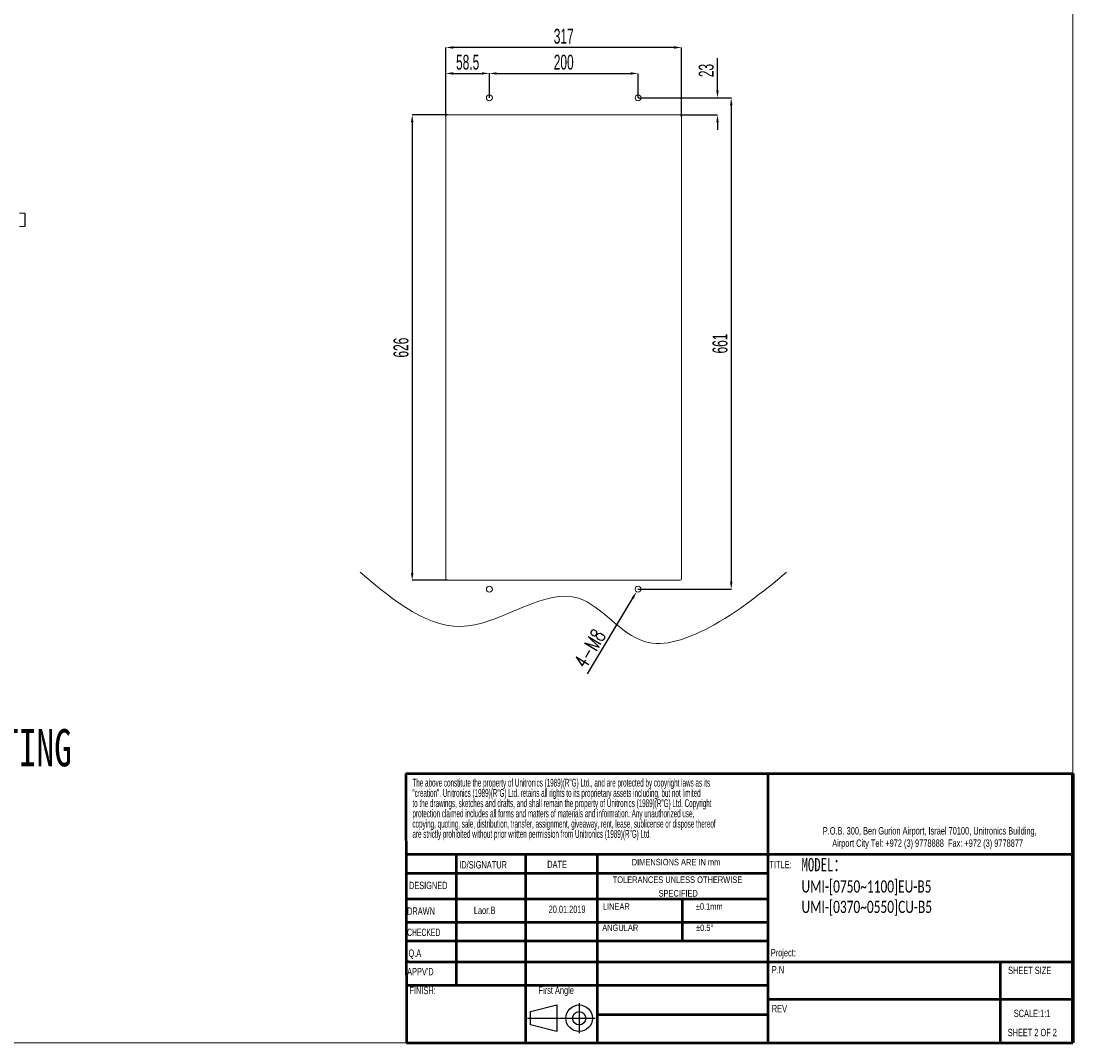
# Model space of a CAD drawing. Header units: millimetres. Extents: x -473 to 23648, y -382 to 1866.
# Tile 591 of 607: x 22225 to 23648, y -382 to 992. Entities that reach past the tile are written whole.
import ezdxf

# ---------------------------------------------------------------- set-up
doc = ezdxf.new("R2010")
doc.units = ezdxf.units.MM
doc.header["$LTSCALE"] = 80
doc.header["$PDMODE"] = 3
doc.header["$PDSIZE"] = 0.3
doc.layers.get('0').update_dxf_attribs({"linetype": 'CONTINUOUS'})
doc.layers.get('DEFPOINTS').update_dxf_attribs({"linetype": 'CONTINUOUS'})
doc.layers.add('SLD-0', color=7, linetype='CONTINUOUS')
doc.styles.add('SLDTEXTSTYLE0', font='TXT', dxfattribs={"width": 0.75})
doc.styles.add('SLDTEXTSTYLE1', font='TXT', dxfattribs={"width": 0.686449})
doc.styles.add('SLDTEXTSTYLE2', font='TXT', dxfattribs={"width": 0.6875})
doc.styles.add('SLDTEXTSTYLE3', font='TXT', dxfattribs={"width": 0.482098})
doc.styles.add('SLDTEXTSTYLE4', font='TXT', dxfattribs={"width": 0.551421})
doc.styles.get("Standard").update_dxf_attribs({"font": 'technic_.ttf', "width": 0.7})
doc.dimstyles.get("Standard").update_dxf_attribs({"dimtxt": 3, "dimasz": 3, "dimexe": 0.18, "dimexo": 0.0625, "dimgap": 0.09, "dimtad": 1, "dimdsep": 46, "dimtxsty": 'STANDARD', "dimcen": 0.09, "dimadec": 0, "dimazin": 0, "dimtol": 1, "dimtp": 0.01, "dimtm": 0.01, "dimtfac": 1, "dimtofl": 0, "dimtmove": 0, "dimatfit": 3, "dimfxl": 1, "dimtolj": 1, "dimarcsym": 0})

# ---------------------------------------------------------------- blocks, each defined once
blk = doc.blocks.new('*D133')
at = {"color": 0, "lineweight": -2, "transparency": 16777216}
for p, q in [((23054.7, 888.7), (23180.1, 888.7)), ((23179.9, 878.7), (23179.9, 237.7)), ((23054.7, 227.7), (23180.1, 227.7))]:
    blk.add_line(p, q, dxfattribs=at)
at = {"color": 0, "lineweight": 0, "transparency": 16777216}
for points in [[(23181.6, 878.7), (23178.3, 878.7), (23179.9, 888.7)], [(23178.3, 237.7), (23181.6, 237.7), (23179.9, 227.7)]]:
    blk.add_solid(points, dxfattribs=at)
at = {"layer": 'DEFPOINTS', "color": 0, "lineweight": 0, "transparency": 16777216}
for p in [(23054.6, 888.7), (23054.6, 227.7), (23179.9, 227.7)]:
    blk.add_point(p, dxfattribs=at)
at = {"color": 0, "lineweight": 0, "transparency": 16777216, "insert": (23164.9, 558.2), "char_height": 20, "attachment_point": 5, "rotation": 90}
blk.add_mtext('\\A1;661', dxfattribs=at)
blk = doc.blocks.new('*D134')
at = {"color": 0, "lineweight": -2, "transparency": 16777216}
for p, q in [((22798.1, 865.7), (22750.6, 865.7)), ((22750.8, 855.7), (22750.8, 249.7)), ((22798.1, 239.7), (22750.6, 239.7))]:
    blk.add_line(p, q, dxfattribs=at)
at = {"color": 0, "lineweight": 0, "transparency": 16777216}
for points in [[(22752.5, 855.7), (22749.1, 855.7), (22750.8, 865.7)], [(22749.1, 249.7), (22752.5, 249.7), (22750.8, 239.7)]]:
    blk.add_solid(points, dxfattribs=at)
at = {"layer": 'DEFPOINTS', "color": 0, "lineweight": 0, "transparency": 16777216}
for p in [(22798.1, 865.7), (22750.8, 239.7), (22798.1, 239.7)]:
    blk.add_point(p, dxfattribs=at)
at = {"color": 0, "lineweight": 0, "transparency": 16777216, "insert": (22735.8, 552.7), "char_height": 20, "attachment_point": 5, "rotation": 90}
blk.add_mtext('\\A1;626', dxfattribs=at)
blk = doc.blocks.new('*D135')
at = {"color": 0, "lineweight": -2, "transparency": 16777216}
for p, q in [((23054.5, 227.7), (23054.7, 227.7)), ((23054.6, 227.7), (23054.6, 227.8)), ((22986.8, 114), (23047.5, 215.7))]:
    blk.add_line(p, q, dxfattribs=at)
at = {"color": 0, "lineweight": 0, "transparency": 16777216}
blk.add_solid([(23046, 216.6), (23048.9, 214.9), (23052.6, 224.3)], dxfattribs=at)
at = {"layer": 'DEFPOINTS', "color": 0, "lineweight": 0, "transparency": 16777216}
for p in [(23056.7, 231.2), (23052.6, 224.3)]:
    blk.add_point(p, dxfattribs=at)
at = {"color": 0, "lineweight": 0, "transparency": 16777216, "insert": (22989.6, 148), "char_height": 20, "attachment_point": 5, "rotation": 59.1857}
blk.add_mtext('\\A1;{\\Ftxt,gbcbig|c134;4-M8}', dxfattribs=at)
blk = doc.blocks.new('*D148')
at = {"color": 0, "lineweight": -2, "transparency": 16777216}
for p, q in [((23161.4, 898.7), (23161.4, 942.1)), ((23054.7, 888.7), (23161.6, 888.7)), ((23111.2, 865.7), (23161.6, 865.7)), ((23161.4, 855.7), (23161.4, 845.7))]:
    blk.add_line(p, q, dxfattribs=at)
at = {"color": 0, "lineweight": 0, "transparency": 16777216}
for points in [[(23159.8, 898.7), (23163.1, 898.7), (23161.4, 888.7)], [(23163.1, 855.7), (23159.8, 855.7), (23161.4, 865.7)]]:
    blk.add_solid(points, dxfattribs=at)
at = {"layer": 'DEFPOINTS', "color": 0, "lineweight": 0, "transparency": 16777216}
for p in [(23054.6, 888.7), (23111.1, 865.7), (23161.4, 865.7)]:
    blk.add_point(p, dxfattribs=at)
at = {"color": 0, "lineweight": 0, "transparency": 16777216, "insert": (23146.4, 925.4), "char_height": 20, "attachment_point": 5, "rotation": 90}
blk.add_mtext('\\A1;23', dxfattribs=at)
blk = doc.blocks.new('*D149')
at = {"color": 0, "lineweight": -2, "transparency": 16777216}
for p, q in [((22796.1, 863.8), (22796.1, 921.7)), ((22806.1, 921.5), (22844.6, 921.5)), ((22854.6, 888.8), (22854.6, 921.7))]:
    blk.add_line(p, q, dxfattribs=at)
at = {"color": 0, "lineweight": 0, "transparency": 16777216}
for points in [[(22806.1, 923.2), (22806.1, 919.9), (22796.1, 921.5)], [(22844.6, 919.9), (22844.6, 923.2), (22854.6, 921.5)]]:
    blk.add_solid(points, dxfattribs=at)
at = {"layer": 'DEFPOINTS', "color": 0, "lineweight": 0, "transparency": 16777216}
for p in [(22854.6, 921.5), (22854.6, 888.7), (22796.1, 863.7)]:
    blk.add_point(p, dxfattribs=at)
at = {"color": 0, "lineweight": 0, "transparency": 16777216, "insert": (22825.4, 936.5), "char_height": 20, "attachment_point": 5}
blk.add_mtext('\\A1;58.5', dxfattribs=at)
blk = doc.blocks.new('*D150')
at = {"color": 0, "lineweight": -2, "transparency": 16777216}
for p, q in [((22854.6, 888.8), (22854.6, 921.6)), ((22864.6, 921.5), (23044.6, 921.5)), ((23054.6, 888.8), (23054.6, 921.6))]:
    blk.add_line(p, q, dxfattribs=at)
at = {"color": 0, "lineweight": 0, "transparency": 16777216}
for points in [[(22864.6, 923.1), (22864.6, 919.8), (22854.6, 921.5)], [(23044.6, 919.8), (23044.6, 923.1), (23054.6, 921.5)]]:
    blk.add_solid(points, dxfattribs=at)
at = {"layer": 'DEFPOINTS', "color": 0, "lineweight": 0, "transparency": 16777216}
for p in [(23054.6, 921.5), (22854.6, 888.7), (23054.6, 888.7)]:
    blk.add_point(p, dxfattribs=at)
at = {"color": 0, "lineweight": 0, "transparency": 16777216, "insert": (22954.6, 936.5), "char_height": 20, "attachment_point": 5}
blk.add_mtext('\\A1;200', dxfattribs=at)
blk = doc.blocks.new('*D151')
at = {"color": 0, "lineweight": -2, "transparency": 16777216}
for p, q in [((22796.1, 863.8), (22796.1, 956.6)), ((23103.1, 956.4), (22806.1, 956.4)), ((23113.1, 863.8), (23113.1, 956.6))]:
    blk.add_line(p, q, dxfattribs=at)
at = {"color": 0, "lineweight": 0, "transparency": 16777216}
for points in [[(22806.1, 958.1), (22806.1, 954.8), (22796.1, 956.4)], [(23103.1, 954.8), (23103.1, 958.1), (23113.1, 956.4)]]:
    blk.add_solid(points, dxfattribs=at)
at = {"layer": 'DEFPOINTS', "color": 0, "lineweight": 0, "transparency": 16777216}
for p in [(22796.1, 956.4), (22796.1, 863.7), (23113.1, 863.7)]:
    blk.add_point(p, dxfattribs=at)
at = {"color": 0, "lineweight": 0, "transparency": 16777216, "insert": (22954.6, 971.4), "char_height": 20, "attachment_point": 5}
blk.add_mtext('\\A1;317', dxfattribs=at)
blk = doc.blocks.new('Block1')
at = {"layer": 'SLD-0'}
for p, q in [((294.62, 17.06), (300.62, 18.56)), ((294.62, 14.06), (294.62, 17.06)), ((300.62, 18.56), (300.62, 12.56)), ((305.62, 18.94), (305.62, 12.19)), ((293.98, 15.56), (309.24, 15.56)), ((300.62, 12.56), (294.62, 14.06))]:
    blk.add_line(p, q, dxfattribs=at)
for radius in [3, 1.5]:
    blk.add_circle((305.62, 15.56), radius, dxfattribs=at)
blk = doc.blocks.new('SW_NOTE_0')
at = {"layer": 'SLD-0', "color": 0, "char_height": 1.5875, "attachment_point": 1, "style": 'SLDTEXTSTYLE3'}
for s, insert in [('The above constitute the property of Unitronics (1989)(R"G) Ltd., and are protected by copyright laws as its', (0, 2.05)), ('"creation". Unitronics (1989)(R"G) Ltd. retains all rights to its proprietary assets including, but not limited', (0, -0.04)), ('to the drawings, sketches and drafts, and shall remain the property of Unitronics (1989)(R"G) Ltd. Copyright', (0, -2.12)), ('protection claimed includes all forms and matters of materials and information. Any unauthorized use,', (0, -4.2)), ('copying, quoting, sale, distribution, transfer, assignment, giveaway, rent, lease, sublicense or dispose thereof', (0, -6.29)), ('are strictly prohibited without prior written permission from Unitronics (1989)(R"G) Ltd.', (0, -8.37))]:
    blk.add_mtext(s, dxfattribs=dict(at, insert=insert))
blk = doc.blocks.new('SW_NOTE_1')
at = {"layer": 'SLD-0', "color": 0, "attachment_point": 2, "style": 'SLDTEXTSTYLE0'}
for s, insert, char_height in [('TOLERANCES UNLESS OTHERWISE', (13.54, 1.71), 1.3229), ('SPECIFIED', (13.69, -1.06), 1.323)]:
    blk.add_mtext(s, dxfattribs=dict(at, insert=insert, char_height=char_height))
blk = doc.blocks.new('SW_NOTE_2')
at = {"color": 0, "linetype": 'Continuous', "lineweight": 0, "char_height": 1.5, "attachment_point": 2, "style": 'SLDTEXTSTYLE0'}
for s, insert in [('P.O.B. 300, Ben Gurion Airport, Israel 70100, Unitronics Building,', (29.41, 1.93)), ('Airport City Tel: +972 (3) 9778888  Fax: +972 (3) 9778877', (28.99, -0.57))]:
    blk.add_mtext(s, dxfattribs=dict(at, insert=insert))

msp = doc.modelspace()

# ---------------------------------------------------------------- linework, layer by layer
at = {"linetype": 'Continuous', "lineweight": 0}
for p, q in [((22229.74, 733.697), (22222.673, 733.697)), ((22229.74, 715.697), (22229.74, 733.697)), ((22229.74, 733.197), (22229.94, 733.197)), ((22230.24, 732.897), (22230.24, 716.497)), ((22229.74, 715.697), (22222.673, 715.697)), ((22229.74, 716.197), (22229.94, 716.197))]:
    msp.add_line(p, q, dxfattribs=at)
at = {"color": 7, "linetype": 'Continuous', "lineweight": 50}
for p, q in [((22742.377, -20.266), (23639.453, -20.266)), ((22742.377, -20.266), (22742.966, -382.445)), ((23228.989, -20.266), (23228.989, -382.445)), ((23639.453, -129.001), (22742.554, -129.001)), ((22810.14, -129.001), (22810.14, -305.478)), ((22903.027, -130.403), (22903.027, -382.445)), ((23000.219, -382.445), (23000.219, -129.001)), ((23228.989, -154.687), (22742.596, -154.687)), ((23228.989, -189.24), (22742.652, -189.24)), ((23114.019, -189.24), (23114.019, -245.621)), ((23228.989, -220.506), (22742.703, -220.506)), ((23228.989, -245.621), (22742.744, -245.621)), ((22746.323, -273.55), (22742.789, -273.55)), ((22746.323, -273.55), (23639.453, -273.55)), ((23541.963, -382.445), (23541.963, -273.55)), ((23000.219, -305.478), (22742.841, -305.478)), ((23639.453, -324.022), (23228.989, -324.022)), ((22742.966, -382.445), (23639.453, -382.445))]:
    msp.add_line(p, q, dxfattribs=at)
at = {"color": 7, "linetype": 'Continuous', "lineweight": 70}
msp.add_line((23639.453, -20.266), (23639.453, -382.445), dxfattribs=at)
at = {"color": 7, "linetype": 'Continuous', "lineweight": 35}
msp.add_line((23639.751, -129.001), (23639.453, -129.001), dxfattribs=at)
at = {"linetype": 'Continuous', "lineweight": 50}
for p, q in [((23228.989, -305.478), (23000.219, -305.478)), ((23228.989, -344.756), (23000.219, -344.756))]:
    msp.add_line(p, q, dxfattribs=at)
at = {"lineweight": 0}
msp.add_lwpolyline([(18923.131, 1866.215), (23639.453, 1866.215), (23639.453, -382.445), (18923.131, -382.445)], close=True, dxfattribs=at)
msp.add_lwpolyline([(22798.134, 239.741), (23111.134, 239.741, 0.41421356), (23113.134, 241.741), (23113.134, 863.741, 0.41421356), (23111.134, 865.741), (22798.134, 865.741, 0.41421356), (22796.134, 863.741), (22796.134, 241.741, 0.41421356)], format="xyb", close=True, dxfattribs=at)
for centre in [(22854.634, 888.741), (23054.634, 888.741), (22854.634, 227.741), (23054.634, 227.741)]:
    msp.add_circle(centre, 4, dxfattribs=at)
at = {"linetype": 'Continuous', "lineweight": 0}
for centre, start, end in [((22229.94, 732.897), 0, 90), ((22229.94, 716.497), 270, 0)]:
    msp.add_arc(centre, 0.3, start, end, dxfattribs=at)
at = {"lineweight": 0}
msp.add_open_spline([(22680.936, 250.558), (22727.112, 211.52), (22817.235, 135.329), (22968.19, 261.803), (23052.186, 134.76), (23167.848, 178.99), (23222.163, 223.909), (23254.387, 250.558)], degree=3, knots=[0, 0, 0, 0, 161.58769105, 315.36987441, 421.40306376, 509.64695983, 638.36525868, 638.36525868, 638.36525868, 638.36525868], dxfattribs=at)

# ---------------------------------------------------------------- block references
at = {"color": 7, "linetype": 'Continuous', "lineweight": 0, "xscale": 6.614784, "yscale": 6.614784, "zscale": 6.614784}
msp.add_blockref('SW_NOTE_2', (23252.366, -105.064), dxfattribs=at)
at = {"color": 7, "linetype": 'Continuous', "xscale": 5.953305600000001, "yscale": 5.953305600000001, "zscale": 5.953305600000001}
msp.add_blockref('Block1', (21155.886, -442.031), dxfattribs=at)
at = {"layer": 'SLD-0', "xscale": 6.614784, "yscale": 6.614784, "zscale": 6.614784}
for name, p in [('SW_NOTE_0', (22751.124, -40.808)), ('SW_NOTE_1', (23018.092, -169.936))]:
    msp.add_blockref(name, p, dxfattribs=at)

# ---------------------------------------------------------------- texts
at = {"lineweight": 0, "attachment_point": 1}
for s, insert, char_height, width in [('{\\fSimSun|b0|i0|c134|p2;FLANGE MOUNTING}', (21935.887, 39.578), 50, 1058.23335), ('{\\fSimSun|b0|i0|c0|p2;MODEL\\fSimSun|b0|i0|c134|p2;：\\fSimSun|b0|i0|c177|p2;\\P\\fCalibri|b0|i0|c0|p34;\\H0.91667x;UMI-[0750~1100]EU-B5 UMI-[0370~0550]CU-B5}', (23274.477, -133.811), 18, 249.21008)]:
    msp.add_mtext(s, dxfattribs=dict(at, insert=insert, char_height=char_height, width=width))
at = {"color": 7, "linetype": 'Continuous', "lineweight": 0, "attachment_point": 1}
for s, insert, char_height, style in [('ID/SIGNATUR', (22814.099, -137.978), 9.92218, 'SLDTEXTSTYLE0'), ('DATE', (22932.424, -137.477), 9.9222, 'SLDTEXTSTYLE0'), ('TITLE:', (23231.379, -137.694), 9.9222, 'SLDTEXTSTYLE0'), ('DRAWN', (22743.995, -200.222), 9.9222, 'SLDTEXTSTYLE1'), ('Q.A', (22745.767, -256.873), 9.9222, 'SLDTEXTSTYLE0'), ("APPV'D", (22743.97, -281.765), 9.9222, 'SLDTEXTSTYLE0'), ('P.N', (23234.507, -279.227), 9.9222, 'SLDTEXTSTYLE0'), ('SCALE:1:1', (23559.967, -337.88), 9.9222, 'SLDTEXTSTYLE0'), ('SHEET 2 OF 2', (23551.851, -363.594), 9.92218, 'SLDTEXTSTYLE2')]:
    msp.add_mtext(s, dxfattribs=dict(at, insert=insert, char_height=char_height, style=style))
at = {"layer": 'SLD-0', "attachment_point": 1}
for s, insert, char_height, style in [('DIMENSIONS ARE IN mm', (23046.144, -134.964), 8.75081, 'SLDTEXTSTYLE0'), ('DESIGNED', (22746.533, -165.728), 9.9222, 'SLDTEXTSTYLE1'), ('{\\fArial|b0|i0|c177|p34;20.01.2019}', (22934.377, -197.843), 9.92218, 'SLDTEXTSTYLE1'), ('LINEAR', (23007.334, -194.654), 8.7508, 'SLDTEXTSTYLE0'), ('±0.1mm', (23132.272, -194.654), 8.7508, 'SLDTEXTSTYLE0'), ('{\\fArial|b0|i0|c0|p34;Laor.B}', (22833.795, -199.298), 9.92218, 'SLDTEXTSTYLE1'), ('ANGULAR', (23006.444, -223.284), 8.7508, 'SLDTEXTSTYLE0'), ('±0.5°', (23132.584, -223.284), 8.7508, 'SLDTEXTSTYLE0'), ('CHECKED', (22743.974, -228.852), 9.9222, 'SLDTEXTSTYLE4'), ('Project:', (23233.112, -256.225), 9.9222, 'SLDTEXTSTYLE0'), ('SHEET SIZE', (23552.32, -280.002), 9.9222, 'SLDTEXTSTYLE0'), ('FINISH:', (22747.122, -307.019), 9.9222, 'SLDTEXTSTYLE0'), ('First Angle', (22920.729, -306.735), 9.92218, 'SLDTEXTSTYLE0'), ('REV', (23234.507, -331.554), 9.9222, 'SLDTEXTSTYLE0')]:
    msp.add_mtext(s, dxfattribs=dict(at, insert=insert, char_height=char_height, style=style))

# ---------------------------------------------------------------- dimensions: what is measured, and where the dimension line sits
at = {"color": 3, "lineweight": 0}
for base, p1, p2, picture, middle in [((22796.134, 956.424), (23113.134, 863.741), (22796.134, 863.741), '*D151', (22954.634, 971.424)), ((22854.634, 921.518), (22796.134, 863.741), (22854.634, 888.741), '*D149', (22825.384, 936.518)), ((23054.634, 921.464), (22854.634, 888.741), (23054.634, 888.741), '*D150', (22954.634, 936.464))]:
    dim = msp.add_linear_dim(base=base, p1=p1, p2=p2, dimstyle='STANDARD', override={"dimtxt": 20, "dimasz": 10, "dimgap": 5, "dimtol": 0}, dxfattribs=at)
    dim.commit()
    dim.dimension.update_dxf_attribs({"geometry": picture, "text_midpoint": middle})
dim = msp.add_linear_dim(base=(23161.449, 865.741), p1=(23054.634, 888.741), p2=(23111.134, 865.741), angle=90, dimstyle='STANDARD', override={"dimtxt": 20, "dimasz": 10, "dimgap": 5, "dimtol": 0}, dxfattribs=at)
dim.commit()
dim.dimension.update_dxf_attribs({"geometry": '*D148', "text_midpoint": (23161.449, 925.408), "dimtype": 160})
for base, p1, p2, picture, middle in [((23179.931, 227.741), (23054.634, 888.741), (23054.634, 227.741), '*D133', (23164.931, 558.241)), ((22750.797, 239.741), (22798.134, 865.741), (22798.134, 239.741), '*D134', (22735.797, 552.741))]:
    dim = msp.add_linear_dim(base=base, p1=p1, p2=p2, angle=90, dimstyle='STANDARD', override={"dimtxt": 20, "dimasz": 10, "dimgap": 5, "dimtol": 0}, dxfattribs=at)
    dim.commit()
    dim.dimension.update_dxf_attribs({"geometry": picture, "text_midpoint": middle})
dim = msp.add_diameter_dim_2p(p1=(23056.683, 231.176), p2=(23052.585, 224.306), text='{\\Ftxt,gbcbig|c134;4-M8}', dimstyle='STANDARD', override={"dimtxt": 20, "dimasz": 10, "dimgap": 5, "dimtol": 0}, dxfattribs=at)
dim.commit()
dim.dimension.update_dxf_attribs({"geometry": '*D135', "text_midpoint": (23002.518, 140.365), "dimtype": 163})

doc.saveas('drawing.dxf')
